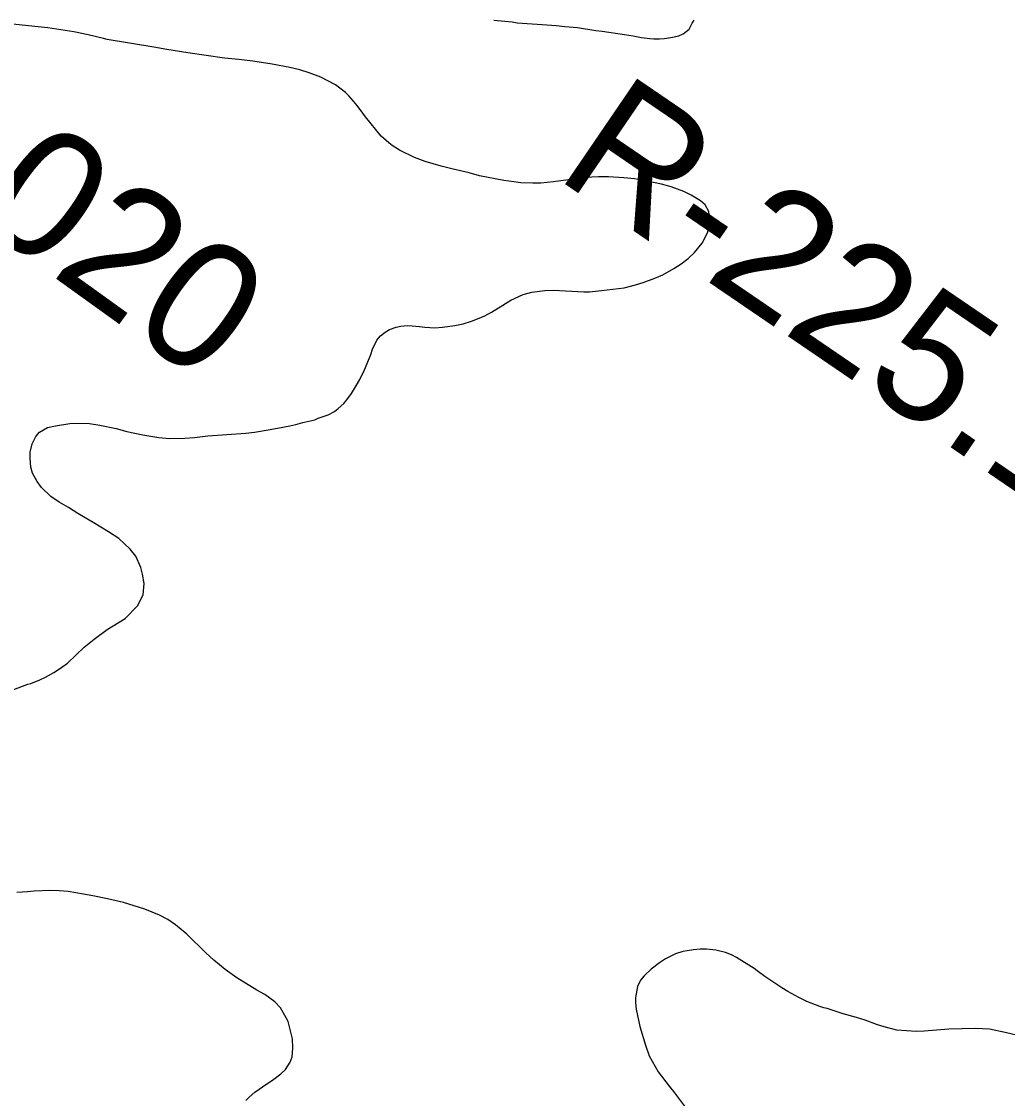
# Model space of a CAD drawing. Extents: x 3297735 to 3335592, y 670436 to 695807.
# Drawn here: x 3320269 to 3320909, y 687234 to 687934 of the extents above; entities that cross this region are included whole.
import ezdxf

# ---------------------------------------------------------------- set-up
doc = ezdxf.new("R2010")
doc.units = 0
for name, color, linetype in [('V-RIVR-RANG-IDEN', 7, 'Continuous'), ('V-ROAD-CNTR', 7, 'Continuous'), ('V-SITE-VEGE', 7, 'Continuous')]:
    doc.layers.add(name, color=color, linetype=linetype)

msp = doc.modelspace()

# ---------------------------------------------------------------- linework, layer by layer
at = {"layer": 'V-ROAD-CNTR'}
msp.add_spline([(3321115.64, 689341.57), (3320860.23, 689006.78), (3320525.5, 688555.88), (3320190.52, 688114.56), (3319698.35, 687479.71), (3319438.48, 687141.6)], degree=3, dxfattribs=at)
at = {"layer": 'V-SITE-VEGE'}
for points in [[(3320273.29, 687931.36), (3320254.82, 687933.18)], [(3320474.54, 687682.73), (3320478.03, 687685.95), (3320480.02, 687688.32), (3320483.16, 687692.55), (3320486.46, 687697.78), (3320488.6, 687701.5), (3320491.55, 687707.73), (3320493.35, 687711.95), (3320495.64, 687717.84), (3320496.78, 687721.21), (3320499.57, 687727.11), (3320501.88, 687729.99), (3320505.05, 687732.37), (3320507.71, 687734.07), (3320512.06, 687735.46), (3320515.07, 687736.17), (3320519.59, 687736.55), (3320522.45, 687736.41), (3320527.32, 687735.96), (3320530.68, 687735.49), (3320537.22, 687735.22), (3320542.25, 687735.45), (3320550.29, 687736.54), (3320555.65, 687737.77), (3320561.16, 687739.51), (3320569.35, 687742.78), (3320574.19, 687745.35), (3320581.35, 687749.95), (3320586.68, 687753.03), (3320594.7, 687756.8), (3320600.38, 687758.21), (3320608.76, 687759.47), (3320614.46, 687759.53), (3320634.1, 687758.4), (3320637.79, 687758.6), (3320645.49, 687759.36), (3320660.4, 687761.19), (3320667.76, 687763.11), (3320672.61, 687764.51), (3320680.3, 687767.28), (3320685.48, 687769.51), (3320692.65, 687773.61), (3320697.31, 687776.68), (3320701.8, 687780.08), (3320705.96, 687783.99), (3320711.09, 687790.08), (3320714.37, 687796.82), (3320715.5, 687801.03), (3320715.77, 687807.07), (3320715.4, 687810.76), (3320712.84, 687815.09), (3320709.96, 687817.58), (3320703.88, 687821.37), (3320699.16, 687823.67), (3320690.74, 687826.77), (3320684.51, 687828.55), (3320674.26, 687830.62), (3320667.03, 687831.88), (3320660.15, 687832.65), (3320650.08, 687833.21), (3320643.7, 687833.14), (3320634.99, 687832.71), (3320614.38, 687829.98), (3320606.17, 687829.06), (3320600.97, 687829), (3320593.25, 687829.42), (3320588.55, 687829.87), (3320582, 687830.81), (3320566.2, 687833.83), (3320559.47, 687835.77), (3320548.37, 687838.34), (3320541.48, 687840.11), (3320531.04, 687843.19), (3320524.14, 687845.8), (3320514.36, 687850.56), (3320508.79, 687854.02), (3320502.35, 687859.65), (3320492.15, 687872.29), (3320488.75, 687876.95), (3320486.54, 687879.78), (3320484.5, 687882.28), (3320481.44, 687885.77), (3320479.24, 687887.92), (3320472.81, 687892.89), (3320463.2, 687897.99), (3320455.62, 687900.76), (3320449.56, 687902.71), (3320443, 687904.15), (3320431.57, 687906.37), (3320418.97, 687908.42), (3320409.9, 687909.5), (3320400.66, 687910.41), (3320376.81, 687913.68), (3320363.03, 687915.88), (3320354.63, 687917.46), (3320324.38, 687922.51), (3320322.03, 687922.99), (3320311.94, 687925.4), (3320302.69, 687927.31), (3320285.72, 687929.98), (3320273.29, 687931.36)], [(3320575.53, 687935.02), (3320587.46, 687933.81), (3320590.81, 687933.34), (3320607.1, 687932.17), (3320616.16, 687931.43), (3320621.71, 687930.82), (3320629.93, 687930.23), (3320641.86, 687928.35), (3320646.06, 687927.89), (3320660.51, 687925.69), (3320666.22, 687924.75), (3320671.6, 687923.63), (3320676.98, 687923.02), (3320679.66, 687922.88), (3320683.35, 687922.92), (3320686.37, 687923.12), (3320690.55, 687923.66), (3320695.74, 687924.9), (3320698.58, 687926.1), (3320702.58, 687929.16), (3320704.55, 687933.04), (3320705.7, 687935.07)], [(3320263.12, 687499.99), (3320272.81, 687503.62), (3320274.81, 687504.14), (3320280.5, 687506.38), (3320284.17, 687508.1), (3320289.67, 687511.18), (3320293.33, 687513.56), (3320298.49, 687517.31), (3320309.29, 687527.66), (3320315.94, 687532.93), (3320324.43, 687539.22), (3320335.93, 687546.39), (3320343.96, 687554.46), (3320347.72, 687561.7), (3320348.27, 687569), (3320347.36, 687575.03), (3320346.14, 687579.38), (3320342.88, 687586.72), (3320339.31, 687591.38), (3320331.85, 687598.35), (3320325.26, 687602.64), (3320315.14, 687608.74), (3320305.18, 687614.5), (3320299.1, 687618.46), (3320293.19, 687621.92), (3320287.78, 687625.56), (3320281.68, 687631.36), (3320278.79, 687635.19), (3320275.88, 687640.7), (3320274.83, 687644.71), (3320274.27, 687650.41), (3320274.39, 687654.27), (3320275.68, 687659.81), (3320277.97, 687664.54), (3320280.46, 687667.41), (3320285.63, 687670.32), (3320290.65, 687671.55), (3320300.03, 687672.99), (3320303.21, 687673.19), (3320312.94, 687672.96), (3320319.67, 687671.86), (3320330.25, 687669.62), (3320337.15, 687667.68), (3320347.41, 687665.61), (3320357.99, 687663.88), (3320365.05, 687663.28), (3320374.77, 687663.38), (3320380.98, 687663.79), (3320389.85, 687664.89), (3320414.49, 687666.66), (3320420.02, 687667.39), (3320429.06, 687668.83), (3320435.09, 687669.9), (3320442.96, 687671.49), (3320446.97, 687672.37), (3320451.49, 687673.59), (3320459.19, 687675.35), (3320461.52, 687676.38), (3320468.04, 687678.63), (3320472.05, 687680.69), (3320474.54, 687682.73)], [(3320431.71, 687246.32), (3320437.2, 687250.4), (3320440.19, 687253.28), (3320443.33, 687258.01), (3320444.46, 687261.55), (3320444.91, 687267.09), (3320444.67, 687273.29), (3320443.79, 687277.64), (3320441.87, 687284.5), (3320440.67, 687286.84), (3320436.91, 687293.34), (3320433.18, 687297.16), (3320426.75, 687301.95), (3320421.69, 687304.92), (3320408.69, 687312.83), (3320401.09, 687318.29), (3320393.64, 687324.41), (3320388.39, 687329.05), (3320376.19, 687341.17), (3320368.74, 687347.3), (3320363.84, 687350.77), (3320358.44, 687353.56), (3320348.84, 687357.48), (3320341.77, 687359.59), (3320334.87, 687361.87), (3320324.61, 687364.28), (3320315.03, 687366.18), (3320308.98, 687367.29), (3320299.06, 687368.86), (3320293.19, 687369.47), (3320287.48, 687369.58), (3320276.92, 687369.13), (3320272.56, 687368.75), (3320265.69, 687368.34)], [(3320916.21, 687275.31), (3320907.83, 687277.31), (3320897.78, 687279.43), (3320888.58, 687279.89), (3320871.17, 687279.43), (3320855.3, 687278.29), (3320850.15, 687278.09), (3320837.46, 687278.79), (3320833.41, 687279.86), (3320829.22, 687281.08), (3320825.03, 687282.42), (3320816.92, 687285.26), (3320811.19, 687287.01), (3320802.67, 687289.43), (3320796.8, 687291.32), (3320794.84, 687292.13), (3320792.18, 687292.94), (3320789.95, 687293.33), (3320787.43, 687294.14), (3320779.04, 687297.54), (3320773.86, 687300.13), (3320766.57, 687303.95), (3320762.65, 687306.28), (3320760.12, 687308.06), (3320754.23, 687311.9), (3320751.7, 687313.82), (3320746.65, 687317.39), (3320744.82, 687318.9), (3320733.32, 687326.16), (3320729.96, 687327.8), (3320726.19, 687329.29), (3320719.76, 687330.75), (3320713.9, 687331.39), (3320709.72, 687331.48), (3320705.27, 687331.02), (3320698.32, 687329.97), (3320693.6, 687328.39), (3320687.22, 687325.26), (3320683.21, 687322.7), (3320677.82, 687318.47), (3320673.27, 687314.1), (3320670.93, 687311.29), (3320668.89, 687307.23), (3320667.71, 687300.11), (3320667.75, 687296.63), (3320668.07, 687292.59), (3320668.95, 687288.29), (3320670.56, 687281.34), (3320674.17, 687269.11), (3320676.47, 687262.18)], [(3320676.47, 687262.18), (3320682.29, 687251.79), (3320689.5, 687242.4), (3320692.46, 687238.94), (3320702.77, 687225.12)], [(3320414.4, 687233.22), (3320416.56, 687235.25), (3320420.39, 687238.48), (3320428.04, 687243.93), (3320431.71, 687246.32)]]:
    msp.add_lwpolyline(points, dxfattribs=at)

# ---------------------------------------------------------------- texts
at = {"layer": 'V-RIVR-RANG-IDEN'}
for s, rotation, p in [('D-020', 324.27497, (3320141.47, 687874.67)), ('R-225.15', 325.69348, (3320614.4, 687833.58))]:
    msp.add_text(s, height=83, rotation=rotation, dxfattribs=at).set_placement(p)

doc.saveas('drawing.dxf')
